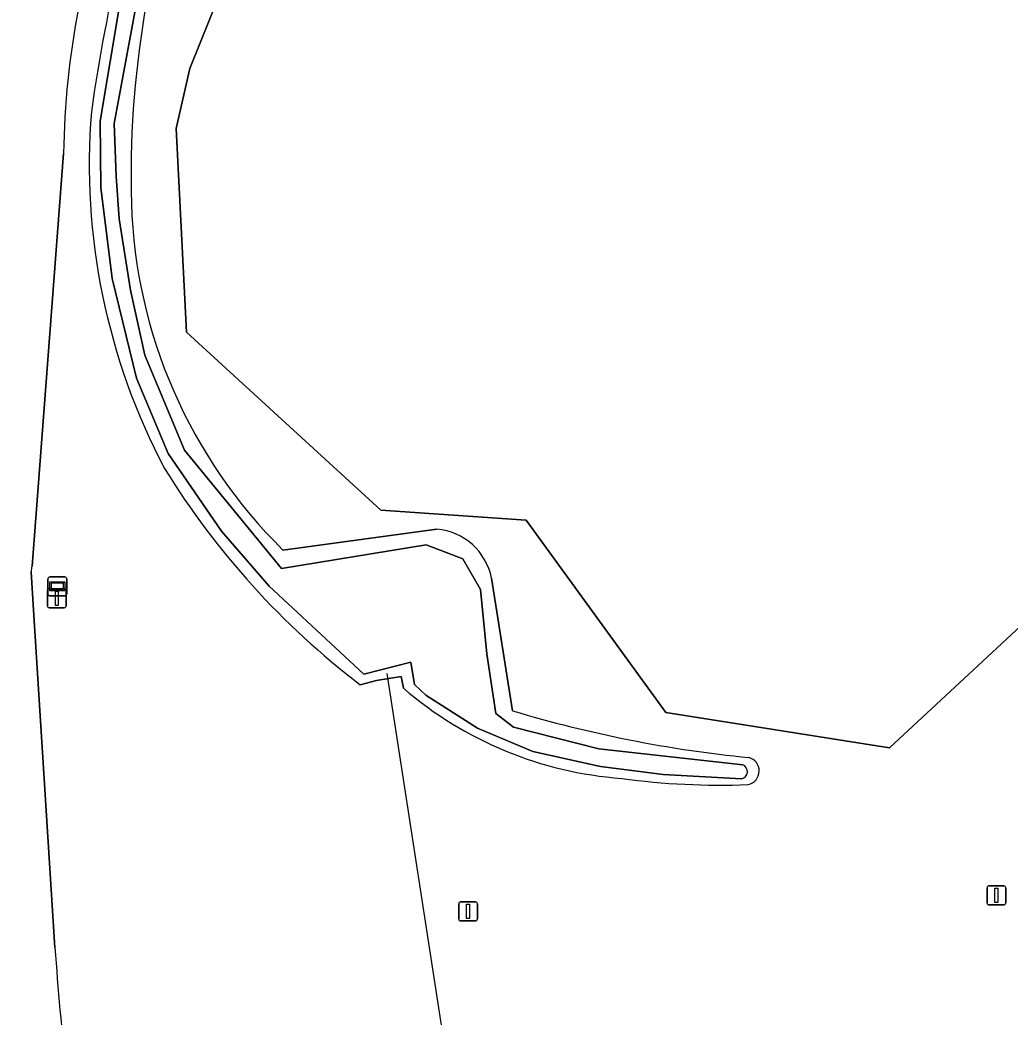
# Model space of a CAD drawing. Extents: x 154324 to 155744, y 382937 to 384188.
# Drawn here: x 155027.3 to 155079.5, y 383769.7 to 383822.2 of the extents above; entities that cross this region are included whole.
import ezdxf

# ---------------------------------------------------------------- set-up
doc = ezdxf.new("R2010")
doc.units = 0
for name, color, linetype in [('IMGEO_Berm_groen', 7, 'Continuous'), ('IMGEO_Duiker', 7, 'Continuous'), ('IMGEO_Fietspad_gesloten', 7, 'Continuous'), ('IMGEO_Groenvoorziening', 7, 'Continuous'), ('IMGEO_Lichtmast', 7, 'Continuous'), ('IMGEO_Loofbos', 7, 'Continuous'), ('IMGEO_Oever', 7, 'Continuous'), ('IMGEO_Rijbaan_regionaal_gesloten', 7, 'Continuous'), ('IMGEO_Waterloop', 7, 'Continuous'), ('IMGEO_Wegwijzer', 7, 'Continuous')]:
    doc.layers.add(name, color=color, linetype=linetype)

msp = doc.modelspace()

# ---------------------------------------------------------------- linework, layer by layer
at = {"layer": 'IMGEO_Berm_groen'}
msp.add_arc((155210.029, 383793.629), 191.389, 160.20529, 171.8567, dxfattribs=at)
at = {"layer": 'IMGEO_Duiker'}
msp.add_lwpolyline([(155049.671, 383768.427), (155046.671, 383787.763)], dxfattribs=at)
at = {"layer": 'IMGEO_Fietspad_gesloten'}
msp.add_arc((155210.029, 383793.629), 191.389, 160.20529, 171.8567, dxfattribs=at)
at = {"layer": 'IMGEO_Groenvoorziening'}
for points in [[(155084.251, 383794.137), (155073.153, 383783.839), (155061.366, 383785.706), (155053.996, 383795.853), (155046.342, 383796.369), (155036.089, 383805.763), (155035.546, 383816.503), (155036.271, 383819.669), (155039.403, 383827.447), (155039.849, 383836.788), (155046.95, 383856.233), (155051.313, 383866.25), (155057.267, 383876.682), (155066.292, 383893.017), (155069.682, 383892.751), (155069.285, 383874.529), (155080.692, 383874.827)], [(155029.613, 383815.182), (155027.952, 383793.427)], [(155041.183, 383794.275), (155049.3, 383795.375)], [(155027.908, 383793.129), (155028.036, 383791.109), (155029.161, 383773.326)], [(155052.177, 383792.788), (155053.285, 383785.798)], [(155047.53, 383786.986), (155047.419, 383787.615), (155046.118, 383787.405), (155045.259, 383787.166)]]:
    msp.add_lwpolyline(points, dxfattribs=at)
for centre, radius, start, end in [((155120.802, 383804.784), 90.601, 161.26091, 172.00946), ((155084.937, 383813.983), 51.766, 159.536, 181.587), ((155074.66, 383814.46), 45.052, 159.4575, 179.0818), ((155065.284, 383814.599), 34.316, 175.3553, 207.8429), ((155059.994, 383813.387), 26.816, 181.7899, 225.4537), ((155070.999, 383820.82), 42.369, 211.6754, 232.5903), ((155049.01, 383792.159), 3.229, 11.2316, 84.8446), ((155028.846, 383793.143), 0.939, 162.3667, 180.8351), ((155060.524, 383802.143), 19.964, 229.394, 265.7316), ((155072.336, 383849.36), 66.355, 253.31517, 264.29506), ((155065.557, 383782.626), 0.73, 282.1039, 75.4773), ((155064.173, 383819.346), 37.466, 262.1225, 272.3514), ((155192.439, 383784.755), 163.677, 184.00415, 188.64952)]:
    msp.add_arc(centre, radius, start, end, dxfattribs=at)
at = {"layer": 'IMGEO_Lichtmast'}
for p, q in [((155028.764, 383791.333), (155028.764, 383792.133)), ((155028.764, 383792.133), (155028.764, 383791.333)), ((155028.864, 383792.233), (155029.654, 383792.233)), ((155029.654, 383792.233), (155028.864, 383792.233)), ((155029.754, 383792.133), (155029.754, 383791.333)), ((155029.754, 383791.333), (155029.754, 383792.133)), ((155029.654, 383791.233), (155028.864, 383791.233)), ((155028.864, 383791.233), (155029.654, 383791.233)), ((155078.298, 383775.667), (155078.298, 383776.467)), ((155078.298, 383776.467), (155078.298, 383775.667)), ((155078.398, 383776.567), (155079.188, 383776.567)), ((155079.188, 383776.567), (155078.398, 383776.567)), ((155079.288, 383776.467), (155079.288, 383775.667)), ((155079.288, 383775.667), (155079.288, 383776.467)), ((155050.446, 383774.823), (155050.446, 383775.623)), ((155050.446, 383775.623), (155050.446, 383774.823)), ((155050.546, 383775.723), (155051.336, 383775.723)), ((155051.336, 383775.723), (155050.546, 383775.723)), ((155051.436, 383775.623), (155051.436, 383774.823)), ((155051.436, 383774.823), (155051.436, 383775.623)), ((155079.188, 383775.567), (155078.398, 383775.567)), ((155078.398, 383775.567), (155079.188, 383775.567)), ((155051.336, 383774.723), (155050.546, 383774.723)), ((155050.546, 383774.723), (155051.336, 383774.723))]:
    msp.add_line(p, q, dxfattribs=at)
for points in [[(155029.184, 383792.108), (155029.334, 383792.108), (155029.334, 383791.358), (155029.184, 383791.358), (155029.184, 383792.108)], [(155078.718, 383776.442), (155078.868, 383776.442), (155078.868, 383775.692), (155078.718, 383775.692), (155078.718, 383776.442)], [(155050.866, 383775.598), (155051.016, 383775.598), (155051.016, 383774.848), (155050.866, 383774.848), (155050.866, 383775.598)]]:
    msp.add_lwpolyline(points, dxfattribs=at)
for centre, start, end in [((155028.864, 383792.133), 90, 180), ((155028.864, 383792.133), 90, 180), ((155029.654, 383792.133), 0, 90), ((155029.654, 383792.133), 360, 90), ((155028.864, 383791.333), 180, 270), ((155028.864, 383791.333), 180, 270), ((155029.654, 383791.333), 270, 0), ((155029.654, 383791.333), 270, 0), ((155078.398, 383776.467), 90, 180), ((155078.398, 383776.467), 90, 180), ((155079.188, 383776.467), 0, 90), ((155079.188, 383776.467), 360, 90), ((155050.546, 383775.623), 90, 180), ((155050.546, 383775.623), 90, 180), ((155051.336, 383775.623), 0, 90), ((155051.336, 383775.623), 360, 90), ((155078.398, 383775.667), 180, 270), ((155078.398, 383775.667), 180, 270), ((155079.188, 383775.667), 270, 0), ((155079.188, 383775.667), 270, 0), ((155050.546, 383774.823), 180, 270), ((155050.546, 383774.823), 180, 270), ((155051.336, 383774.823), 270, 0), ((155051.336, 383774.823), 270, 0)]:
    msp.add_arc(centre, 0.1, start, end, dxfattribs=at)
at = {"layer": 'IMGEO_Loofbos'}
msp.add_lwpolyline([(155080.692, 383874.827), (155069.285, 383874.529), (155069.682, 383892.751), (155066.292, 383893.017), (155057.267, 383876.682), (155051.313, 383866.25), (155046.95, 383856.233), (155039.849, 383836.788), (155039.403, 383827.447), (155036.271, 383819.669), (155035.546, 383816.503), (155036.089, 383805.763), (155046.342, 383796.369), (155053.996, 383795.853), (155061.366, 383785.706), (155073.153, 383783.839), (155084.251, 383794.137)], dxfattribs=at)
at = {"layer": 'IMGEO_Oever'}
for points in [[(155033.65, 383824.168), (155032.291, 383816.759), (155032.397, 383813.977), (155032.546, 383811.727), (155033.14, 383807.969), (155033.904, 383804.55), (155035.985, 383799.54), (155041.102, 383793.298), (155048.724, 383794.55), (155050.656, 383793.807), (155051.59, 383792.194), (155051.93, 383788.797), (155052.397, 383785.654), (155053.331, 383784.933), (155057.832, 383783.786), (155065.422, 383782.958)], [(155065.359, 383782.215), (155061.219, 383782.438), (155057.928, 383782.863), (155054.361, 383783.648), (155051.431, 383784.88), (155048.713, 383786.621), (155048.119, 383787.194), (155047.928, 383788.361), (155045.444, 383787.725), (155040.454, 383792.374), (155037.949, 383795.262), (155035.125, 383799.37), (155033.469, 383803.33), (155032.174, 383808.584), (155031.58, 383813.383), (155031.537, 383816.886), (155032.599, 383823.17)], [(155049.3, 383795.375), (155041.183, 383794.275)], [(155053.285, 383785.798), (155052.177, 383792.788)], [(155045.259, 383787.166), (155046.118, 383787.405), (155047.419, 383787.615), (155047.53, 383786.986)]]:
    msp.add_lwpolyline(points, dxfattribs=at)
for centre, radius, start, end in [((155120.802, 383804.784), 90.601, 161.26091, 172.00946), ((155084.937, 383813.983), 51.766, 159.536, 181.587), ((155065.284, 383814.599), 34.316, 175.3553, 207.8429), ((155059.994, 383813.387), 26.816, 181.7899, 225.4537), ((155070.999, 383820.82), 42.369, 211.6754, 232.5903), ((155049.01, 383792.159), 3.229, 11.2316, 84.8446), ((155060.524, 383802.143), 19.964, 229.394, 265.7316), ((155072.336, 383849.36), 66.355, 253.31517, 264.29506), ((155065.277, 383782.596), 0.39, 282.0751, 68.2318), ((155065.557, 383782.626), 0.73, 282.1039, 75.4773), ((155064.173, 383819.346), 37.466, 262.1225, 272.3514)]:
    msp.add_arc(centre, radius, start, end, dxfattribs=at)
at = {"layer": 'IMGEO_Rijbaan_regionaal_gesloten'}
for points in [[(155027.952, 383793.427), (155029.613, 383815.182)], [(155029.161, 383773.326), (155028.036, 383791.109), (155027.908, 383793.129)]]:
    msp.add_lwpolyline(points, dxfattribs=at)
for centre, radius, start, end in [((155074.66, 383814.46), 45.052, 159.4575, 179.0818), ((155028.846, 383793.143), 0.939, 162.3667, 180.8351), ((155192.439, 383784.755), 163.677, 184.00415, 188.64952)]:
    msp.add_arc(centre, radius, start, end, dxfattribs=at)
at = {"layer": 'IMGEO_Waterloop'}
for points in [[(155065.422, 383782.958), (155057.832, 383783.786), (155053.331, 383784.933), (155052.397, 383785.654), (155051.93, 383788.797), (155051.59, 383792.194), (155050.656, 383793.807), (155048.724, 383794.55), (155041.102, 383793.298), (155035.985, 383799.54), (155033.904, 383804.55), (155033.14, 383807.969), (155032.546, 383811.727), (155032.397, 383813.977), (155032.291, 383816.759), (155033.65, 383824.168)], [(155032.599, 383823.17), (155031.537, 383816.886), (155031.58, 383813.383), (155032.174, 383808.584), (155033.469, 383803.33), (155035.125, 383799.37), (155037.949, 383795.262), (155040.454, 383792.374), (155045.444, 383787.725), (155047.928, 383788.361), (155048.119, 383787.194), (155048.713, 383786.621), (155051.431, 383784.88), (155054.361, 383783.648), (155057.928, 383782.863), (155061.219, 383782.438), (155065.359, 383782.215)]]:
    msp.add_lwpolyline(points, dxfattribs=at)
msp.add_arc((155065.277, 383782.596), 0.39, 282.0751, 68.2318, dxfattribs=at)
at = {"layer": 'IMGEO_Wegwijzer'}
for p, q in [((155028.79, 383791.96), (155028.79, 383792.76)), ((155028.79, 383792.76), (155028.79, 383791.96)), ((155028.89, 383792.86), (155029.68, 383792.86)), ((155029.68, 383792.86), (155028.89, 383792.86)), ((155029.78, 383792.76), (155029.78, 383791.96)), ((155029.78, 383791.96), (155029.78, 383792.76)), ((155029.68, 383791.86), (155028.89, 383791.86)), ((155028.89, 383791.86), (155029.68, 383791.86))]:
    msp.add_line(p, q, dxfattribs=at)
for points in [[(155028.891, 383792.592), (155029.679, 383792.592), (155029.679, 383792.128), (155028.891, 383792.128), (155028.891, 383792.592)], [(155028.956, 383792.527), (155028.956, 383792.193), (155029.614, 383792.193), (155029.614, 383792.527), (155028.956, 383792.527)]]:
    msp.add_lwpolyline(points, dxfattribs=at)
for centre, start, end in [((155028.89, 383792.76), 90, 180), ((155028.89, 383792.76), 90, 180), ((155029.68, 383792.76), 0, 90), ((155029.68, 383792.76), 360, 90), ((155028.89, 383791.96), 180, 270), ((155028.89, 383791.96), 180, 270), ((155029.68, 383791.96), 270, 0), ((155029.68, 383791.96), 270, 0)]:
    msp.add_arc(centre, 0.1, start, end, dxfattribs=at)

doc.saveas('drawing.dxf')
